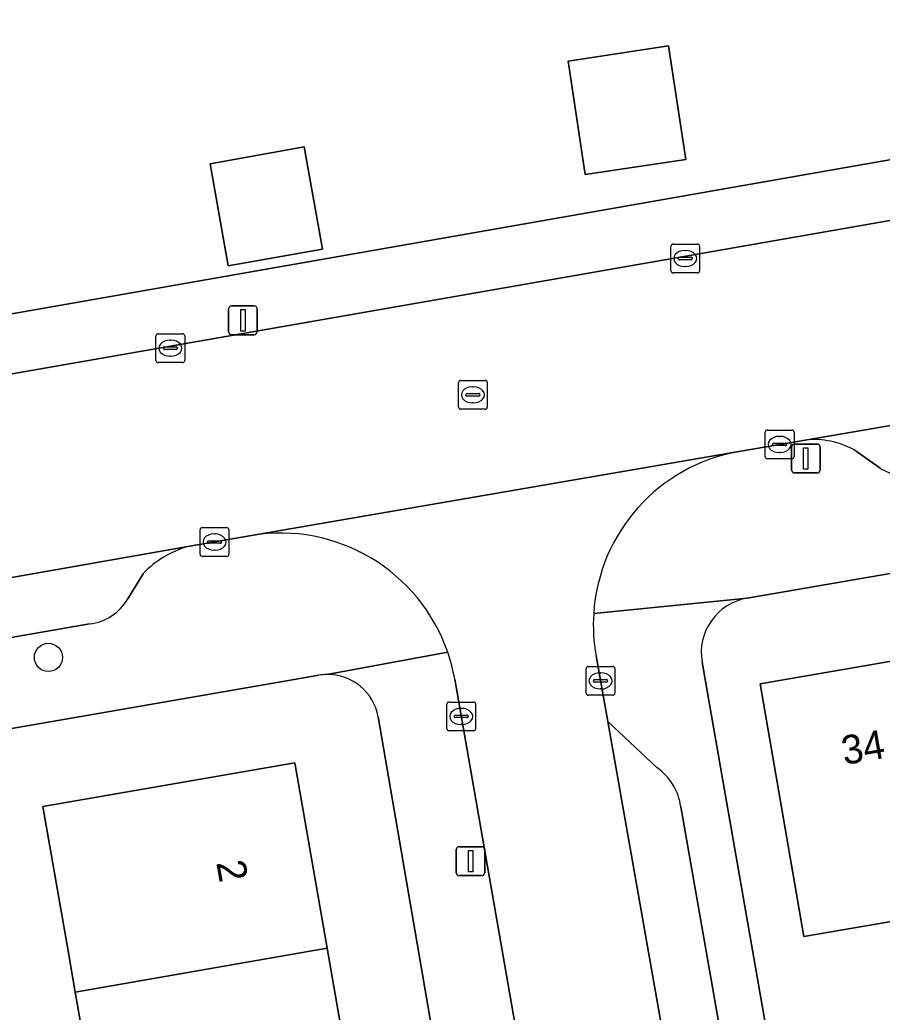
# Model space of a CAD drawing. Extents: x 162879 to 165540, y 384011 to 385181.
# Drawn here: x 164139.4 to 164169.34, y 384709.29 to 384743.75 of the extents above; entities that cross this region are included whole.
import ezdxf

# ---------------------------------------------------------------- set-up
doc = ezdxf.new("R2010")
doc.units = 0
for name, color, linetype in [('IMGEO_Boom', 7, 'Continuous'), ('IMGEO_Erf', 7, 'Continuous'), ('IMGEO_Kolk', 7, 'Continuous'), ('IMGEO_Lichtmast', 7, 'Continuous'), ('IMGEO_Pand', 7, 'Continuous'), ('IMGEO_Pand_nummerreeks', 7, 'Continuous'), ('IMGEO_Parkeervlak_open', 7, 'Continuous'), ('IMGEO_Rijbaan_lokaal_gesloten', 7, 'Continuous'), ('IMGEO_Rijbaan_lokaal_open', 7, 'Continuous'), ('IMGEO_Rioolput', 7, 'Continuous'), ('IMGEO_Voetpad_open', 7, 'Continuous')]:
    doc.layers.add(name, color=color, linetype=linetype)

msp = doc.modelspace()

# ---------------------------------------------------------------- linework, layer by layer
at = {"layer": 'IMGEO_Boom'}
msp.add_circle((164140.388, 384721.613), 0.489, dxfattribs=at)
at = {"layer": 'IMGEO_Erf'}
for points in [[(164114.908, 384768.816), (164118.358, 384757.263), (164119.865, 384750), (164123.198, 384730.753), (164178.898, 384740.524), (164177.781, 384750), (164176.479, 384761.049)], [(164215.523, 384732.443), (164164.654, 384723.67)], [(164163.086, 384721.45), (164163.273, 384720.379), (164166.57, 384701.521), (164168.384, 384701.838), (164167.926, 384704.489), (164172.141, 384705.216)], [(164149.778, 384720.995), (164148.454, 384720.766), (164129.552, 384717.494), (164129.461, 384717.478), (164131.119, 384707.908), (164137.014, 384708.968), (164138.101, 384702.921), (164134.968, 384702.374), (164132.2, 384701.891), (164132.569, 384699.84), (164135.337, 384700.322), (164136.103, 384696.06), (164136.868, 384691.801), (164134.103, 384691.304), (164134.762, 384687.113), (164137.712, 384687.619), (164138.429, 384683.443), (164139.155, 384679.212), (164136.204, 384678.706), (164136.953, 384674.621), (164139.993, 384675.16), (164140.791, 384670.663)], [(164143.525, 384697.355), (164142.422, 384703.674), (164141.32, 384709.992), (164141.071, 384711.421), (164140.197, 384716.432), (164148.94, 384717.957), (164150.063, 384711.518), (164151.165, 384705.199), (164152.268, 384698.88), (164153.37, 384692.561), (164154.472, 384686.241), (164155.574, 384679.923), (164156.697, 384673.487), (164159.679, 384674.007), (164151.836, 384719.544)]]:
    msp.add_lwpolyline(points, dxfattribs=at)
for points in [[(164158.435, 384742.319), (164161.924, 384742.846), (164162.518, 384738.905), (164159.029, 384738.379)], [(164149.272, 384739.337), (164149.902, 384735.793), (164146.632, 384735.211), (164146.001, 384738.754)], [(164192.007, 384716.295), (164185.69, 384715.205), (164179.373, 384714.116), (164173.055, 384713.027), (164171.55, 384712.767), (164166.622, 384711.917), (164165.107, 384720.7), (164171.54, 384721.809), (164177.859, 384722.899), (164184.175, 384723.988), (164190.493, 384725.078), (164196.809, 384726.167), (164203.128, 384727.257), (164209.444, 384728.346), (164215.878, 384729.456), (164217.393, 384720.673), (164212.466, 384719.823), (164210.958, 384719.565), (164204.642, 384718.475), (164198.324, 384717.385)]]:
    msp.add_lwpolyline(points, close=True, dxfattribs=at)
for centre, radius, start, end in [((164164.973, 384721.781), 1.916, 99.5835, 189.9489), ((164150.089, 384719.179), 1.842, 91.2075, 99.7129), ((164150.081, 384719.24), 1.781, 9.8271, 90.9922)]:
    msp.add_arc(centre, radius, start, end, dxfattribs=at)
at = {"layer": 'IMGEO_Kolk'}
for p, q in [((164162.001, 384735.038), (164162.001, 384735.89)), ((164162.076, 384735.964), (164162.928, 384735.964)), ((164163.002, 384735.89), (164163.002, 384735.038)), ((164162.303, 384735.507), (164162.701, 384735.507)), ((164162.489, 384735.744), (164162.514, 384735.744)), ((164162.26, 384735.458), (164162.26, 384735.47)), ((164162.698, 384735.421), (164162.3, 384735.421)), ((164162.512, 384735.184), (164162.487, 384735.184)), ((164162.744, 384735.47), (164162.744, 384735.458)), ((164162.928, 384734.964), (164162.076, 384734.964)), ((164144.122, 384731.925), (164144.122, 384732.777)), ((164144.197, 384732.851), (164145.049, 384732.851)), ((164145.123, 384732.777), (164145.123, 384731.925)), ((164144.424, 384732.394), (164144.822, 384732.394)), ((164144.61, 384732.631), (164144.635, 384732.631)), ((164144.381, 384732.345), (164144.381, 384732.357)), ((164144.819, 384732.308), (164144.421, 384732.308)), ((164144.633, 384732.071), (164144.608, 384732.071)), ((164144.865, 384732.357), (164144.865, 384732.345)), ((164145.049, 384731.851), (164144.197, 384731.851)), ((164165.278, 384728.582), (164165.278, 384729.434)), ((164165.353, 384729.508), (164166.205, 384729.508)), ((164166.279, 384729.434), (164166.279, 384728.582)), ((164165.537, 384729.002), (164165.537, 384729.014)), ((164165.975, 384728.965), (164165.577, 384728.965)), ((164165.58, 384729.051), (164165.978, 384729.051)), ((164165.766, 384729.288), (164165.791, 384729.288)), ((164166.021, 384729.014), (164166.021, 384729.002)), ((164165.789, 384728.728), (164165.764, 384728.728)), ((164166.205, 384728.508), (164165.353, 384728.508)), ((164145.656, 384725.192), (164145.656, 384726.044)), ((164145.731, 384726.118), (164146.583, 384726.118)), ((164146.144, 384725.898), (164146.169, 384725.898)), ((164146.657, 384726.044), (164146.657, 384725.192)), ((164145.915, 384725.612), (164145.915, 384725.624)), ((164146.353, 384725.575), (164145.955, 384725.575)), ((164145.958, 384725.661), (164146.356, 384725.661)), ((164146.399, 384725.624), (164146.399, 384725.612)), ((164146.167, 384725.338), (164146.142, 384725.338)), ((164146.583, 384725.118), (164145.731, 384725.118)), ((164159.059, 384720.371), (164159.059, 384721.223)), ((164159.134, 384721.297), (164159.986, 384721.297)), ((164159.547, 384721.077), (164159.572, 384721.077)), ((164160.06, 384721.223), (164160.06, 384720.371)), ((164159.318, 384720.791), (164159.318, 384720.803)), ((164159.756, 384720.754), (164159.358, 384720.754)), ((164159.361, 384720.84), (164159.759, 384720.84)), ((164159.802, 384720.803), (164159.802, 384720.791)), ((164159.57, 384720.517), (164159.545, 384720.517)), ((164154.223, 384719.137), (164154.223, 384719.989)), ((164154.298, 384720.063), (164155.15, 384720.063)), ((164155.224, 384719.989), (164155.224, 384719.137)), ((164159.986, 384720.297), (164159.134, 384720.297)), ((164154.711, 384719.843), (164154.736, 384719.843)), ((164154.482, 384719.557), (164154.482, 384719.569)), ((164154.92, 384719.52), (164154.522, 384719.52)), ((164154.525, 384719.606), (164154.923, 384719.606)), ((164154.966, 384719.569), (164154.966, 384719.557)), ((164155.15, 384719.063), (164154.298, 384719.063)), ((164154.734, 384719.283), (164154.709, 384719.283))]:
    msp.add_line(p, q, dxfattribs=at)
for points in [[(164162.001, 384735.038), (164162.001, 384735.89)], [(164162.076, 384735.964), (164162.928, 384735.964)], [(164163.002, 384735.89), (164163.002, 384735.038)], [(164162.928, 384734.964), (164162.076, 384734.964)], [(164144.122, 384731.925), (164144.122, 384732.777)], [(164144.197, 384732.851), (164145.049, 384732.851)], [(164145.123, 384732.777), (164145.123, 384731.925)], [(164145.049, 384731.851), (164144.197, 384731.851)], [(164165.278, 384728.582), (164165.278, 384729.434)], [(164165.353, 384729.508), (164166.205, 384729.508)], [(164166.279, 384729.434), (164166.279, 384728.582)], [(164166.205, 384728.508), (164165.353, 384728.508)], [(164145.656, 384725.192), (164145.656, 384726.044)], [(164145.731, 384726.118), (164146.583, 384726.118)], [(164146.657, 384726.044), (164146.657, 384725.192)], [(164146.583, 384725.118), (164145.731, 384725.118)], [(164159.059, 384720.371), (164159.059, 384721.223)], [(164159.134, 384721.297), (164159.986, 384721.297)], [(164160.06, 384721.223), (164160.06, 384720.371)], [(164154.223, 384719.137), (164154.223, 384719.989)], [(164154.298, 384720.063), (164155.15, 384720.063)], [(164155.224, 384719.989), (164155.224, 384719.137)], [(164159.986, 384720.297), (164159.134, 384720.297)], [(164155.15, 384719.063), (164154.298, 384719.063)]]:
    msp.add_lwpolyline(points, dxfattribs=at)
for centre, radius, start, end in [((164162.078, 384735.888), 0.0765, 91.552, 178.448), ((164162.078, 384735.888), 0.0765, 91.552, 178.448), ((164162.926, 384735.888), 0.0765, 1.552, 88.448), ((164162.926, 384735.888), 0.0765, 1.552, 88.448), ((164162.3, 384735.467), 0.0403, 85.8775, 175.7526), ((164162.705, 384735.469), 0.0386, 1.7309, 96.639), ((164162.297, 384735.457), 0.0366, 178.938, 274.7102), ((164162.701, 384735.464), 0.043, 264.8664, 352.4533), ((164162.078, 384735.04), 0.0765, 181.552, 268.448), ((164162.078, 384735.04), 0.0765, 181.552, 268.448), ((164162.926, 384735.04), 0.0765, 271.552, 358.448), ((164162.926, 384735.04), 0.0765, 271.552, 358.448), ((164144.199, 384732.775), 0.0765, 91.552, 178.448), ((164144.199, 384732.775), 0.0765, 91.552, 178.448), ((164145.047, 384732.775), 0.0765, 1.552, 88.448), ((164145.047, 384732.775), 0.0765, 1.552, 88.448), ((164144.421, 384732.354), 0.0403, 85.8775, 175.7526), ((164144.826, 384732.356), 0.0386, 1.7309, 96.639), ((164144.418, 384732.344), 0.0366, 178.938, 274.7102), ((164144.822, 384732.351), 0.043, 264.8664, 352.4533), ((164144.199, 384731.927), 0.0765, 181.552, 268.448), ((164144.199, 384731.927), 0.0765, 181.552, 268.448), ((164145.047, 384731.927), 0.0765, 271.552, 358.448), ((164145.047, 384731.927), 0.0765, 271.552, 358.448), ((164165.355, 384729.432), 0.0765, 91.552, 178.448), ((164165.355, 384729.432), 0.0765, 91.552, 178.448), ((164166.203, 384729.432), 0.0765, 1.552, 88.448), ((164166.203, 384729.432), 0.0765, 1.552, 88.448), ((164165.577, 384729.011), 0.0403, 85.8775, 175.7526), ((164165.574, 384729.001), 0.0366, 178.938, 274.7102), ((164165.978, 384729.008), 0.043, 264.8664, 352.4533), ((164165.982, 384729.013), 0.0386, 1.7309, 96.639), ((164165.355, 384728.584), 0.0765, 181.552, 268.448), ((164165.355, 384728.584), 0.0765, 181.552, 268.448), ((164166.203, 384728.584), 0.0765, 271.552, 358.448), ((164166.203, 384728.584), 0.0765, 271.552, 358.448), ((164145.733, 384726.042), 0.0765, 91.552, 178.448), ((164145.733, 384726.042), 0.0765, 91.552, 178.448), ((164146.581, 384726.042), 0.0765, 1.552, 88.448), ((164146.581, 384726.042), 0.0765, 1.552, 88.448), ((164145.955, 384725.621), 0.0403, 85.8775, 175.7526), ((164145.952, 384725.611), 0.0366, 178.938, 274.7102), ((164146.356, 384725.618), 0.043, 264.8664, 352.4533), ((164146.36, 384725.623), 0.0386, 1.7309, 96.639), ((164145.733, 384725.194), 0.0765, 181.552, 268.448), ((164145.733, 384725.194), 0.0765, 181.552, 268.448), ((164146.581, 384725.194), 0.0765, 271.552, 358.448), ((164146.581, 384725.194), 0.0765, 271.552, 358.448), ((164159.136, 384721.221), 0.0765, 91.552, 178.448), ((164159.136, 384721.221), 0.0765, 91.552, 178.448), ((164159.984, 384721.221), 0.0765, 1.552, 88.448), ((164159.984, 384721.221), 0.0765, 1.552, 88.448), ((164159.358, 384720.8), 0.0403, 85.8775, 175.7526), ((164159.355, 384720.79), 0.0366, 178.938, 274.7102), ((164159.759, 384720.797), 0.043, 264.8664, 352.4533), ((164159.763, 384720.802), 0.0386, 1.7309, 96.639), ((164159.136, 384720.373), 0.0765, 181.552, 268.448), ((164159.136, 384720.373), 0.0765, 181.552, 268.448), ((164159.984, 384720.373), 0.0765, 271.552, 358.448), ((164159.984, 384720.373), 0.0765, 271.552, 358.448), ((164154.3, 384719.987), 0.0765, 91.552, 178.448), ((164154.3, 384719.987), 0.0765, 91.552, 178.448), ((164155.148, 384719.987), 0.0765, 1.552, 88.448), ((164155.148, 384719.987), 0.0765, 1.552, 88.448), ((164154.522, 384719.566), 0.0403, 85.8775, 175.7526), ((164154.519, 384719.556), 0.0366, 178.938, 274.7102), ((164154.923, 384719.563), 0.043, 264.8664, 352.4533), ((164154.927, 384719.568), 0.0386, 1.7309, 96.639), ((164154.3, 384719.139), 0.0765, 181.552, 268.448), ((164154.3, 384719.139), 0.0765, 181.552, 268.448), ((164155.148, 384719.139), 0.0765, 271.552, 358.448), ((164155.148, 384719.139), 0.0765, 271.552, 358.448)]:
    msp.add_arc(centre, radius, start, end, dxfattribs=at)
for centre, major_axis, ratio, start_param, end_param in [((164162.488, 384735.464), (-0.387, 0.002), 0.722429, 4.712389, 7.853982), ((164162.513, 384735.464), (-0.39, 0.002), 0.717154, 1.570796, 4.712389), ((164144.609, 384732.351), (-0.387, 0.002), 0.722429, 4.712389, 7.853982), ((164144.634, 384732.351), (-0.39, 0.002), 0.717154, 1.570796, 4.712389), ((164165.765, 384729.008), (-0.387, 0.002), 0.722429, 4.712389, 7.853982), ((164165.79, 384729.008), (-0.39, 0.002), 0.717154, 1.570796, 4.712389), ((164146.143, 384725.618), (-0.387, 0.002), 0.722429, 4.712389, 7.853982), ((164146.168, 384725.618), (-0.39, 0.002), 0.717154, 1.570796, 4.712389), ((164159.546, 384720.797), (-0.387, 0.002), 0.722429, 4.712389, 7.853982), ((164159.571, 384720.797), (-0.39, 0.002), 0.717154, 1.570796, 4.712389), ((164154.71, 384719.563), (-0.387, 0.002), 0.722429, 4.712389, 7.853982), ((164154.735, 384719.563), (-0.39, 0.002), 0.717154, 1.570796, 4.712389)]:
    msp.add_ellipse(centre, major_axis=major_axis, ratio=ratio, start_param=start_param, end_param=end_param, dxfattribs=at)
at = {"layer": 'IMGEO_Lichtmast'}
for p, q in [((164146.745, 384733.819), (164147.535, 384733.819)), ((164147.535, 384733.819), (164146.745, 384733.819)), ((164146.645, 384732.919), (164146.645, 384733.719)), ((164146.645, 384733.719), (164146.645, 384732.919)), ((164147.635, 384733.719), (164147.635, 384732.919)), ((164147.635, 384732.919), (164147.635, 384733.719)), ((164147.535, 384732.819), (164146.745, 384732.819)), ((164146.745, 384732.819), (164147.535, 384732.819)), ((164166.292, 384729.019), (164167.082, 384729.019)), ((164167.082, 384729.019), (164166.292, 384729.019)), ((164166.192, 384728.119), (164166.192, 384728.919)), ((164166.192, 384728.919), (164166.192, 384728.119)), ((164167.182, 384728.919), (164167.182, 384728.119)), ((164167.182, 384728.119), (164167.182, 384728.919)), ((164167.082, 384728.019), (164166.292, 384728.019)), ((164166.292, 384728.019), (164167.082, 384728.019)), ((164154.552, 384714.137), (164154.552, 384714.937)), ((164154.552, 384714.937), (164154.552, 384714.137)), ((164154.652, 384715.037), (164155.442, 384715.037)), ((164155.442, 384715.037), (164154.652, 384715.037)), ((164155.542, 384714.937), (164155.542, 384714.137)), ((164155.542, 384714.137), (164155.542, 384714.937)), ((164155.442, 384714.037), (164154.652, 384714.037)), ((164154.652, 384714.037), (164155.442, 384714.037))]:
    msp.add_line(p, q, dxfattribs=at)
for points in [[(164147.065, 384733.694), (164147.215, 384733.694), (164147.215, 384732.944), (164147.065, 384732.944), (164147.065, 384733.694)], [(164166.612, 384728.894), (164166.762, 384728.894), (164166.762, 384728.144), (164166.612, 384728.144), (164166.612, 384728.894)], [(164154.972, 384714.912), (164155.122, 384714.912), (164155.122, 384714.162), (164154.972, 384714.162), (164154.972, 384714.912)]]:
    msp.add_lwpolyline(points, dxfattribs=at)
for centre, start, end in [((164146.745, 384733.719), 90, 180), ((164146.745, 384733.719), 90, 180), ((164147.535, 384733.719), 0, 90), ((164147.535, 384733.719), 360, 90), ((164146.745, 384732.919), 180, 270), ((164146.745, 384732.919), 180, 270), ((164147.535, 384732.919), 270, 0), ((164147.535, 384732.919), 270, 0), ((164166.292, 384728.919), 90, 180), ((164166.292, 384728.919), 90, 180), ((164167.082, 384728.919), 0, 90), ((164167.082, 384728.919), 360, 90), ((164166.292, 384728.119), 180, 270), ((164166.292, 384728.119), 180, 270), ((164167.082, 384728.119), 270, 0), ((164167.082, 384728.119), 270, 0), ((164154.652, 384714.937), 90, 180), ((164154.652, 384714.937), 90, 180), ((164155.442, 384714.937), 0, 90), ((164155.442, 384714.937), 360, 90), ((164154.652, 384714.137), 180, 270), ((164154.652, 384714.137), 180, 270), ((164155.442, 384714.137), 270, 0), ((164155.442, 384714.137), 270, 0)]:
    msp.add_arc(centre, 0.1, start, end, dxfattribs=at)
at = {"layer": 'IMGEO_Pand'}
for points in [[(164158.435, 384742.319), (164159.029, 384738.379), (164162.518, 384738.905), (164161.924, 384742.846)], [(164146.001, 384738.754), (164146.632, 384735.211), (164149.902, 384735.793), (164149.272, 384739.337)], [(164173.055, 384713.027), (164171.54, 384721.809), (164165.107, 384720.7), (164166.622, 384711.917), (164171.55, 384712.767)], [(164150.063, 384711.518), (164148.94, 384717.957), (164140.197, 384716.432), (164141.071, 384711.421), (164141.32, 384709.992)], [(164142.422, 384703.674), (164151.165, 384705.199), (164150.063, 384711.518), (164141.32, 384709.992)]]:
    msp.add_lwpolyline(points, close=True, dxfattribs=at)
at = {"layer": 'IMGEO_Parkeervlak_open'}
for points in [[(164218.677, 384738.095), (164166.8, 384729.179)], [(164168.441, 384728.778), (164169.276, 384728.178)], [(164145.228, 384725.459), (164108.973, 384719.088)], [(164143.142, 384723.646), (164143.679, 384724.52)], [(164112.872, 384717.735), (164141.816, 384722.775)], [(164161.541, 384717.772), (164159.809, 384719.388), (164162.316, 384705.206), (164164.255, 384705.549), (164162.347, 384716.422)]]:
    msp.add_lwpolyline(points, dxfattribs=at)
for centre, radius, start, end in [((164166.915, 384726.093), 3.088, 60.3947, 92.1415), ((164170.693, 384730.665), 2.863, 240.322, 271.0932), ((164146.141, 384722.206), 3.379, 105.6751, 136.7731), ((164141.627, 384724.508), 1.743, 276.2286, 330.3703), ((164160.366, 384716.155), 1.999, 7.6859, 53.9916)]:
    msp.add_arc(centre, radius, start, end, dxfattribs=at)
at = {"layer": 'IMGEO_Rijbaan_lokaal_gesloten'}
for points in [[(164371.601, 384771.819), (164361.498, 384770.071), (164346.209, 384767.398), (164324.914, 384763.697), (164289.347, 384757.489), (164279.535, 384755.77), (164266.209, 384753.43), (164257.378, 384751.922), (164246.314, 384750), (164240.108, 384748.922), (164237.753, 384748.5), (164184.34, 384739.338), (164178.884, 384738.404), (164123.872, 384728.793), (164118.192, 384727.8)], [(164108.973, 384719.088), (164145.228, 384725.459), (164147.437, 384725.847), (164164.362, 384728.761), (164166.8, 384729.179), (164218.677, 384738.095), (164221.275, 384738.541), (164239.041, 384741.721)]]:
    msp.add_lwpolyline(points, dxfattribs=at)
at = {"layer": 'IMGEO_Rijbaan_lokaal_open'}
for points in [[(164164.362, 384728.761), (164147.437, 384725.847)], [(164159.809, 384719.388), (164159.403, 384721.671)], [(164154.495, 384720.858), (164157.383, 384704.334), (164162.316, 384705.206), (164159.809, 384719.388)]]:
    msp.add_lwpolyline(points, dxfattribs=at)
for centre, radius, start, end in [((164165.42, 384722.742), 6.111, 99.9731, 176.2859), ((164148.442, 384719.782), 6.148, 19.0832, 99.4105), ((164165.385, 384722.737), 6.076, 176.2165, 190.1043), ((164148.503, 384719.798), 6.085, 10.0351, 19.1317)]:
    msp.add_arc(centre, radius, start, end, dxfattribs=at)
at = {"layer": 'IMGEO_Rioolput'}
for p, q in [((164154.627, 384730.304), (164154.627, 384731.156)), ((164154.702, 384731.23), (164155.554, 384731.23)), ((164155.628, 384731.156), (164155.628, 384730.304)), ((164154.886, 384730.724), (164154.886, 384730.736)), ((164155.324, 384730.687), (164154.926, 384730.687)), ((164154.929, 384730.773), (164155.327, 384730.773)), ((164155.115, 384731.01), (164155.14, 384731.01)), ((164155.37, 384730.736), (164155.37, 384730.724)), ((164155.138, 384730.45), (164155.113, 384730.45)), ((164155.554, 384730.23), (164154.702, 384730.23))]:
    msp.add_line(p, q, dxfattribs=at)
for points in [[(164154.627, 384730.304), (164154.627, 384731.156)], [(164154.702, 384731.23), (164155.554, 384731.23)], [(164155.628, 384731.156), (164155.628, 384730.304)], [(164155.554, 384730.23), (164154.702, 384730.23)]]:
    msp.add_lwpolyline(points, dxfattribs=at)
for centre, radius, start, end in [((164154.704, 384731.154), 0.0765, 91.552, 178.448), ((164154.704, 384731.154), 0.0765, 91.552, 178.448), ((164155.552, 384731.154), 0.0765, 1.552, 88.448), ((164155.552, 384731.154), 0.0765, 1.552, 88.448), ((164154.926, 384730.733), 0.0403, 85.8775, 175.7526), ((164154.923, 384730.723), 0.0366, 178.938, 274.7102), ((164155.327, 384730.73), 0.043, 264.8664, 352.4533), ((164155.331, 384730.735), 0.0386, 1.7309, 96.639), ((164154.704, 384730.306), 0.0765, 181.552, 268.448), ((164154.704, 384730.306), 0.0765, 181.552, 268.448), ((164155.552, 384730.306), 0.0765, 271.552, 358.448), ((164155.552, 384730.306), 0.0765, 271.552, 358.448)]:
    msp.add_arc(centre, radius, start, end, dxfattribs=at)
for centre, major_axis, ratio, start_param, end_param in [((164155.114, 384730.73), (-0.387, 0.002), 0.722429, 4.712389, 7.853982), ((164155.139, 384730.73), (-0.39, 0.002), 0.717154, 1.570796, 4.712389)]:
    msp.add_ellipse(centre, major_axis=major_axis, ratio=ratio, start_param=start_param, end_param=end_param, dxfattribs=at)
at = {"layer": 'IMGEO_Voetpad_open'}
for points in [[(164178.898, 384740.524), (164123.198, 384730.753), (164118.206, 384729.824)], [(164118.109, 384728.262), (164123.788, 384729.261), (164123.872, 384728.793), (164178.884, 384738.404)], [(164159.322, 384723.138), (164164.654, 384723.67), (164215.523, 384732.443)], [(164166.8, 384729.179), (164164.362, 384728.761)], [(164169.276, 384728.178), (164168.441, 384728.778)], [(164147.437, 384725.847), (164145.228, 384725.459)], [(164143.679, 384724.52), (164143.142, 384723.646)], [(164164.654, 384723.67), (164159.322, 384723.138)], [(164141.816, 384722.775), (164112.872, 384717.735)], [(164150.05, 384721.021), (164154.252, 384721.792)], [(164154.252, 384721.792), (164150.05, 384721.021)], [(164159.403, 384721.671), (164159.809, 384719.388), (164161.541, 384717.772)], [(164163.273, 384720.379), (164163.086, 384721.45)], [(164101.687, 384713.018), (164108.374, 384713.829), (164109.541, 384714.031), (164128.189, 384717.258), (164128.413, 384717.297), (164129.461, 384717.478), (164129.552, 384717.494), (164148.454, 384720.766), (164149.778, 384720.995)], [(164157.856, 384701.625), (164157.383, 384704.334), (164154.495, 384720.858)], [(164170.295, 384680.208), (164170.09, 384681.379), (164166.91, 384699.575), (164166.836, 384699.996), (164166.57, 384701.521), (164163.273, 384720.379)], [(164151.836, 384719.544), (164159.679, 384674.007), (164159.946, 384672.458), (164160.955, 384666.6), (164163.891, 384667.091), (164157.856, 384701.625)], [(164162.347, 384716.422), (164164.255, 384705.549), (164164.73, 384702.84), (164167.335, 384687.989)]]:
    msp.add_lwpolyline(points, dxfattribs=at)
for centre, radius, start, end in [((164166.915, 384726.093), 3.088, 60.3947, 92.1415), ((164165.42, 384722.742), 6.111, 99.9731, 176.2859), ((164170.693, 384730.665), 2.863, 240.322, 271.0932), ((164148.442, 384719.782), 6.148, 19.0832, 99.4105), ((164146.141, 384722.206), 3.379, 105.6751, 136.7731), ((164141.627, 384724.508), 1.743, 276.2286, 330.3703), ((164164.973, 384721.781), 1.916, 99.5835, 189.9489), ((164165.385, 384722.737), 6.076, 176.2165, 190.1043), ((164148.503, 384719.798), 6.085, 10.0351, 19.1317), ((164150.089, 384719.179), 1.842, 91.2075, 99.7129), ((164150.081, 384719.24), 1.781, 9.8271, 90.9922), ((164160.366, 384716.155), 1.999, 7.6859, 53.9916)]:
    msp.add_arc(centre, radius, start, end, dxfattribs=at)

# ---------------------------------------------------------------- texts
at = {"layer": 'IMGEO_Pand_nummerreeks'}
for s, rotation, p in [('34', 9.785, (164168.023, 384717.874)), ('2', 279.8947, (164146.215, 384714.49))]:
    msp.add_text(s, height=1, rotation=rotation, dxfattribs=at).set_placement(p)

doc.saveas('drawing.dxf')
